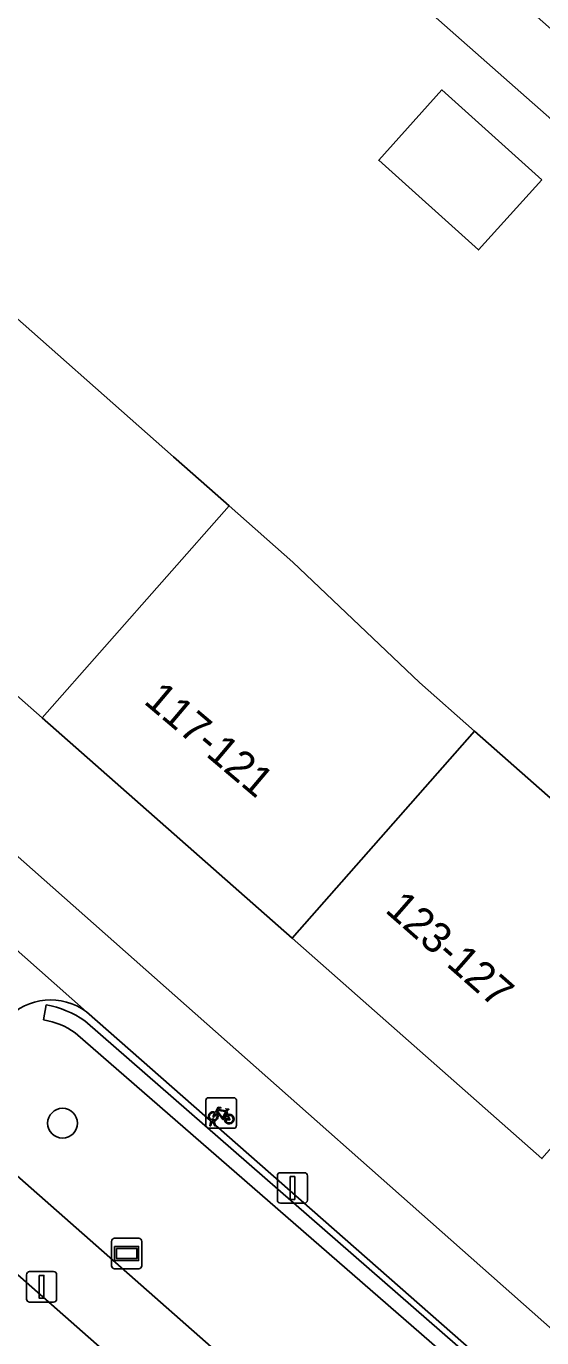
# Model space of a CAD drawing. Extents: x 162073 to 163043, y 381818 to 382561.
# Drawn here: x 162652.49 to 162669.41, y 382181.41 to 382224.44 of the extents above; entities that cross this region are included whole.
import ezdxf

# ---------------------------------------------------------------- set-up
doc = ezdxf.new("R2010")
doc.units = 0
for name, color, linetype in [('IMGEO_Boom', 7, 'Continuous'), ('IMGEO_Erf', 7, 'Continuous'), ('IMGEO_Fietsenrek', 7, 'Continuous'), ('IMGEO_Groenvoorziening', 7, 'Continuous'), ('IMGEO_Haag', 7, 'Continuous'), ('IMGEO_Lichtmast', 7, 'Continuous'), ('IMGEO_Pand', 7, 'Continuous'), ('IMGEO_Pand_nummerreeks', 7, 'Continuous'), ('IMGEO_Parkeervlak_open', 7, 'Continuous'), ('IMGEO_Verklikker', 7, 'Continuous'), ('IMGEO_Voetpad_open', 7, 'Continuous')]:
    doc.layers.add(name, color=color, linetype=linetype)

msp = doc.modelspace()

# ---------------------------------------------------------------- linework, layer by layer
at = {"layer": 'IMGEO_Boom'}
msp.add_circle((162653.682, 382188.45), 0.489, dxfattribs=at)
at = {"layer": 'IMGEO_Erf'}
for points in [[(162605.58, 382247.945), (162607.455, 382246.187), (162606.38, 382245.123), (162608.195, 382243.405), (162608.343, 382243.264), (162611.645, 382246.722), (162615.452, 382243.086), (162619.318, 382239.393), (162616.058, 382235.98), (162618.06, 382234.069), (162619.065, 382235.182), (162621.341, 382233.133), (162623.024, 382231.618), (162621.979, 382230.514), (162624.277, 382228.477), (162626.929, 382231.351), (162630.935, 382227.781), (162630.765, 382227.574), (162634.815, 382224.018), (162638.997, 382220.344), (162638.043, 382219.258), (162636.635, 382217.655), (162633.334, 382213.898), (162692.173, 382161.844)], [(162711.213, 382184.767), (162702.763, 382192.225), (162694.6, 382199.429), (162686.438, 382206.633), (162678.274, 382213.838), (162670.112, 382221.041), (162661.95, 382228.246), (162653.961, 382235.296), (162655.43, 382236.962), (162663.415, 382229.908), (162671.575, 382222.7), (162679.733, 382215.493), (162687.894, 382208.284), (162696.052, 382201.076), (162704.211, 382193.869), (162712.659, 382186.406)], [(162650.953, 382215.934), (162657.321, 382210.318), (162658.236, 382209.511), (162659.151, 382208.704), (162661.245, 382206.859), (162665.397, 382202.91), (162667.207, 382201.314), (162675.406, 382194.085)], [(162669.413, 382187.289), (162661.215, 382194.517), (162653.016, 382201.746), (162644.818, 382208.974)]]:
    msp.add_lwpolyline(points, dxfattribs=at)
msp.add_lwpolyline([(162669.408, 382219.407), (162667.339, 382217.103), (162664.062, 382220.046), (162666.131, 382222.35)], close=True, dxfattribs=at)
at = {"layer": 'IMGEO_Fietsenrek'}
for p, q in [((162658.386, 382188.36), (162658.386, 382189.201)), ((162658.386, 382189.201), (162658.386, 382188.36)), ((162658.461, 382189.285), (162659.302, 382189.285)), ((162659.302, 382189.285), (162658.461, 382189.285)), ((162659.386, 382189.21), (162659.386, 382188.369)), ((162659.386, 382188.369), (162659.386, 382189.21)), ((162658.513, 382188.369), (162658.552, 382188.529)), ((162658.582, 382188.517), (162658.547, 382188.369)), ((162658.624, 382188.541), (162658.623, 382188.545)), ((162658.665, 382188.369), (162658.631, 382188.511)), ((162658.655, 382188.552), (162658.656, 382188.545)), ((162658.663, 382188.515), (162658.698, 382188.369)), ((162659.073, 382188.834), (162659.109, 382188.739)), ((162659.311, 382188.285), (162658.47, 382188.285)), ((162658.47, 382188.285), (162659.311, 382188.285)), ((162658.547, 382188.369), (162658.513, 382188.369)), ((162658.698, 382188.369), (162658.665, 382188.369))]:
    msp.add_line(p, q, dxfattribs=at)
for points in [[(162658.699, 382188.811), (162658.794, 382188.975), (162658.88, 382188.961), (162658.882, 382188.952), (162658.826, 382188.941), (162658.799, 382188.896), (162659.055, 382188.855)], [(162659.055, 382188.855), (162659.08, 382188.904), (162659.074, 382188.908), (162659.051, 382188.912), (162659.039, 382188.919), (162659.038, 382188.922), (162659.04, 382188.927), (162659.135, 382188.912), (162659.137, 382188.902), (162659.127, 382188.889), (162659.115, 382188.883), (162659.101, 382188.889), (162659.073, 382188.834)], [(162658.72, 382188.759), (162658.668, 382188.669), (162658.628, 382188.644), (162658.629, 382188.691), (162658.684, 382188.785)], [(162658.995, 382188.567), (162658.945, 382188.567), (162658.754, 382188.818), (162658.735, 382188.786)], [(162659.042, 382188.83), (162658.785, 382188.871), (162658.768, 382188.842), (162658.935, 382188.622), (162659.042, 382188.83)], [(162659.09, 382188.732), (162659.06, 382188.809), (162658.951, 382188.591), (162658.994, 382188.591)], [(162659.024, 382188.591), (162659.144, 382188.59), (162659.1, 382188.704)], [(162659.12, 382188.711), (162659.175, 382188.566), (162659.025, 382188.566)]]:
    msp.add_lwpolyline(points, dxfattribs=at)
for centre, radius, start, end in [((162658.464, 382189.207), 0.0779, 92.4484, 184.2845), ((162658.464, 382189.207), 0.0779, 92.4484, 184.2845), ((162659.308, 382189.207), 0.0779, 2.4484, 94.2845), ((162659.308, 382189.207), 0.0779, 2.4484, 94.2845), ((162658.626, 382188.67), 0.159, 62.6766, 242.1369), ((162658.626, 382188.67), 0.129, 63.3192, 238.903), ((162658.606, 382188.541), 0.0499, 12.8025, 158.6934), ((162658.626, 382188.67), 0.159, 253.9967, 271.7867), ((162658.606, 382188.541), 0.0174, 12.8025, 163.4502), ((162658.626, 382188.67), 0.129, 253.415, 269.0204), ((162658.626, 382188.67), 0.129, 283.6043, 43.4302), ((162658.626, 382188.67), 0.159, 283.5766, 46.6042), ((162659.153, 382188.586), 0.159, 113.3408, 178.3217), ((162659.153, 382188.586), 0.159, 187.0065, 105.7708), ((162659.153, 382188.586), 0.129, 113.923, 177.9556), ((162659.153, 382188.586), 0.129, 188.6715, 104.5883), ((162658.464, 382188.363), 0.0779, 182.4484, 274.2845), ((162658.464, 382188.363), 0.0779, 182.4484, 274.2845), ((162659.308, 382188.363), 0.0779, 272.4484, 4.2845), ((162659.308, 382188.363), 0.0779, 272.4484, 4.2845)]:
    msp.add_arc(centre, radius, start, end, dxfattribs=at)
at = {"layer": 'IMGEO_Groenvoorziening'}
for points in [[(162653.144, 382192.333), (162653.06, 382191.84)], [(162653.06, 382191.84), (162653.144, 382192.333)], [(162667.197, 382180.919), (162654.464, 382192.108)], [(162654.099, 382191.415), (162666.3, 382180.793), (162667.112, 382179.572), (162667.552, 382179.81), (162666.657, 382181.14), (162654.408, 382191.807)], [(162654.408, 382191.807), (162666.657, 382181.14), (162667.552, 382179.81), (162667.112, 382179.572), (162666.3, 382180.793), (162654.099, 382191.415)], [(162650.98, 382187.783), (162663.448, 382176.799)]]:
    msp.add_lwpolyline(points, dxfattribs=at)
for centre, radius, start, end in [((162653.294, 382190.531), 1.964, 53.4257, 137.3661), ((162652.637, 382189.333), 3.043, 54.4048, 80.407), ((162652.637, 382189.333), 3.043, 54.4048, 80.407), ((162652.665, 382189.392), 2.48, 54.6732, 80.8331), ((162652.665, 382189.392), 2.48, 54.6732, 80.8331)]:
    msp.add_arc(centre, radius, start, end, dxfattribs=at)
at = {"layer": 'IMGEO_Haag'}
for points in [[(162653.144, 382192.333), (162653.06, 382191.84)], [(162654.099, 382191.415), (162666.3, 382180.793), (162667.112, 382179.572), (162667.552, 382179.81), (162666.657, 382181.14), (162654.408, 382191.807)]]:
    msp.add_lwpolyline(points, dxfattribs=at)
for centre, radius, start, end in [((162652.637, 382189.333), 3.043, 54.4048, 80.407), ((162652.665, 382189.392), 2.48, 54.6732, 80.8331)]:
    msp.add_arc(centre, radius, start, end, dxfattribs=at)
at = {"layer": 'IMGEO_Lichtmast'}
for p, q in [((162660.833, 382186.825), (162661.623, 382186.825)), ((162661.623, 382186.825), (162660.833, 382186.825)), ((162660.733, 382185.925), (162660.733, 382186.725)), ((162660.733, 382186.725), (162660.733, 382185.925)), ((162661.723, 382186.725), (162661.723, 382185.925)), ((162661.723, 382185.925), (162661.723, 382186.725)), ((162661.623, 382185.825), (162660.833, 382185.825)), ((162660.833, 382185.825), (162661.623, 382185.825)), ((162652.498, 382182.68), (162652.498, 382183.48)), ((162652.498, 382183.48), (162652.498, 382182.68)), ((162652.598, 382183.58), (162653.388, 382183.58)), ((162653.388, 382183.58), (162652.598, 382183.58)), ((162653.488, 382183.48), (162653.488, 382182.68)), ((162653.488, 382182.68), (162653.488, 382183.48)), ((162653.388, 382182.58), (162652.598, 382182.58)), ((162652.598, 382182.58), (162653.388, 382182.58))]:
    msp.add_line(p, q, dxfattribs=at)
for points in [[(162661.153, 382186.7), (162661.303, 382186.7), (162661.303, 382185.95), (162661.153, 382185.95), (162661.153, 382186.7)], [(162652.918, 382183.455), (162653.068, 382183.455), (162653.068, 382182.705), (162652.918, 382182.705), (162652.918, 382183.455)]]:
    msp.add_lwpolyline(points, dxfattribs=at)
for centre, start, end in [((162660.833, 382186.725), 90, 180), ((162660.833, 382186.725), 90, 180), ((162661.623, 382186.725), 0, 90), ((162661.623, 382186.725), 360, 90), ((162660.833, 382185.925), 180, 270), ((162660.833, 382185.925), 180, 270), ((162661.623, 382185.925), 270, 0), ((162661.623, 382185.925), 270, 0), ((162652.598, 382183.48), 90, 180), ((162652.598, 382183.48), 90, 180), ((162653.388, 382183.48), 0, 90), ((162653.388, 382183.48), 360, 90), ((162652.598, 382182.68), 180, 270), ((162652.598, 382182.68), 180, 270), ((162653.388, 382182.68), 270, 0), ((162653.388, 382182.68), 270, 0)]:
    msp.add_arc(centre, 0.1, start, end, dxfattribs=at)
at = {"layer": 'IMGEO_Pand'}
for points in [[(162671.575, 382222.7), (162663.415, 382229.908), (162661.95, 382228.246), (162670.112, 382221.041)], [(162669.408, 382219.407), (162666.131, 382222.35), (162664.062, 382220.046), (162667.339, 382217.103)], [(162650.953, 382215.934), (162644.818, 382208.974), (162653.016, 382201.746), (162659.151, 382208.704), (162658.236, 382209.511), (162657.321, 382210.318)], [(162665.397, 382202.91), (162661.245, 382206.859), (162659.151, 382208.704), (162653.016, 382201.746), (162661.215, 382194.517), (162667.207, 382201.314)], [(162661.215, 382194.517), (162669.413, 382187.289), (162675.406, 382194.085), (162667.207, 382201.314)]]:
    msp.add_lwpolyline(points, close=True, dxfattribs=at)
at = {"layer": 'IMGEO_Parkeervlak_open'}
msp.add_lwpolyline([(162626.433, 382206.191), (162614.546, 382216.706), (162613.365, 382215.409), (162625.089, 382205.044), (162658.585, 382175.454), (162659.783, 382176.802)], close=True, dxfattribs=at)
at = {"layer": 'IMGEO_Verklikker'}
for p, q in [((162655.391, 382184.674), (162656.181, 382184.674)), ((162656.181, 382184.674), (162655.391, 382184.674)), ((162655.291, 382183.774), (162655.291, 382184.574)), ((162655.291, 382184.574), (162655.291, 382183.774)), ((162656.281, 382184.574), (162656.281, 382183.774)), ((162656.281, 382183.774), (162656.281, 382184.574)), ((162656.181, 382183.674), (162655.391, 382183.674)), ((162655.391, 382183.674), (162656.181, 382183.674))]:
    msp.add_line(p, q, dxfattribs=at)
for points in [[(162655.392, 382184.406), (162656.18, 382184.406), (162656.18, 382183.942), (162655.392, 382183.942), (162655.392, 382184.406)], [(162655.457, 382184.341), (162655.457, 382184.007), (162656.115, 382184.007), (162656.115, 382184.341), (162655.457, 382184.341)]]:
    msp.add_lwpolyline(points, dxfattribs=at)
for centre, start, end in [((162655.391, 382184.574), 90, 180), ((162655.391, 382184.574), 90, 180), ((162656.181, 382184.574), 0, 90), ((162656.181, 382184.574), 360, 90), ((162655.391, 382183.774), 180, 270), ((162655.391, 382183.774), 180, 270), ((162656.181, 382183.774), 270, 0), ((162656.181, 382183.774), 270, 0)]:
    msp.add_arc(centre, 0.1, start, end, dxfattribs=at)
at = {"layer": 'IMGEO_Voetpad_open'}
for points in [[(162663.448, 382176.799), (162650.98, 382187.783), (162646.961, 382191.28), (162631.425, 382205.025), (162627.91, 382207.821), (162610.896, 382223.128)], [(162612.735, 382218.35), (162614.546, 382216.706), (162626.433, 382206.191), (162659.783, 382176.802), (162658.585, 382175.454), (162658.031, 382174.847), (162659.768, 382173.314), (162663.777, 382169.764), (162667.189, 382173.499), (162663.448, 382176.799)], [(162683.872, 382158.709), (162687.031, 382155.952), (162689.471, 382158.748), (162692.173, 382161.844), (162633.334, 382213.898)], [(162635.127, 382209.158), (162650.889, 382195.267), (162654.464, 382192.108), (162667.197, 382180.919), (162670.725, 382177.786), (162687.572, 382162.947)], [(162654.464, 382192.108), (162650.889, 382195.267)]]:
    msp.add_lwpolyline(points, dxfattribs=at)
msp.add_arc((162653.294, 382190.531), 1.964, 53.4257, 137.3661, dxfattribs=at)

# ---------------------------------------------------------------- texts
at = {"layer": 'IMGEO_Pand_nummerreeks'}
for s, rotation, p in [('117-121', 319.7612, (162656.312, 382202.25)), ('123-127', 318.7084, (162664.233, 382195.402))]:
    msp.add_text(s, height=1, rotation=rotation, dxfattribs=at).set_placement(p)

doc.saveas('drawing.dxf')
